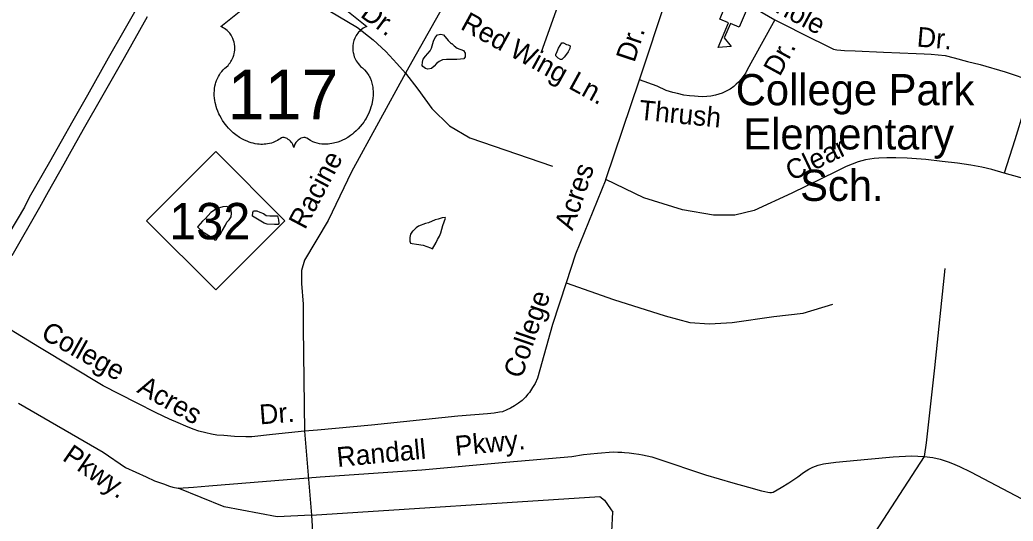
# Model space of a CAD drawing. Extents: x 2290055 to 2389491, y 66597 to 237875.
# Drawn here: x 2339912 to 2344693, y 176195 to 178607 of the extents above; entities that cross this region are included whole.
import ezdxf

# ---------------------------------------------------------------- set-up
doc = ezdxf.new("R2010")
doc.units = 0
for name, color, linetype in [('Exist Cultural Educational Facility Elementary CELL', 7, 'Continuous'), ('Exist Cultural Educational Facility Elementary Label', 7, 'Continuous'), ('Exist Hydrographic Pond Under 1500 Sq Ft', 7, 'Continuous'), ('Exist Road Non-System Type 51', 7, 'Continuous'), ('Exist Road Non-System Type 51 Label', 7, 'Continuous'), ('Exist Road Primary NC Shield CELL', 7, 'Continuous'), ('Exist Road Primary NC Shield Number Label', 7, 'Continuous'), ('Exist Road Primary US Divided Attributed', 7, 'Continuous'), ('Exist Road Primary US Shield CELL', 7, 'Continuous'), ('Exist Road Primary US Shield Number Label', 7, 'Continuous')]:
    doc.layers.add(name, color=color, linetype=linetype)

msp = doc.modelspace()

# ---------------------------------------------------------------- linework, layer by layer
at = {"layer": 'Exist Cultural Educational Facility Elementary CELL'}
msp.add_lwpolyline([(2343412.5, 178661), (2343374.2, 178570.8), (2343331.9, 178588.8), (2343302.5, 178519.7), (2343336.3, 178479), (2343272.8, 178474.3), (2343323, 178592.6), (2343280.7, 178610.6), (2343319, 178700.7)], close=True, dxfattribs=at)
at = {"layer": 'Exist Hydrographic Pond Under 1500 Sq Ft'}
for points in [[(2341876, 178370.1), (2341864, 178372.7), (2341852, 178381.5), (2341848.5, 178387.8), (2341849.2, 178403.1), (2341852.7, 178417.9), (2341864.5, 178432.4), (2341886.7, 178457), (2341893.2, 178471.1), (2341902.2, 178504.8), (2341910.2, 178521.1), (2341922.5, 178534.7), (2341937.5, 178538.2), (2341950.7, 178534.1), (2341973, 178507.8), (2341984.7, 178496.7), (2341989.5, 178493.1), (2341990.7, 178493.2), (2342002, 178481.7), (2342017, 178471.1), (2342046.5, 178458.9), (2342055.7, 178445.9), (2342055.7, 178428.2), (2342049.5, 178419), (2342032.5, 178417), (2342014.5, 178416.1), (2341964.7, 178415.9), (2341946.2, 178414.7), (2341930.2, 178406.7), (2341917.5, 178396.1), (2341906.2, 178383.5), (2341894, 178372.6), (2341876, 178370.1)], [(2342521.2, 178416.6), (2342514, 178416.7), (2342502.5, 178422.7), (2342491, 178433), (2342491.2, 178439.9), (2342497.5, 178455), (2342504.7, 178470.5), (2342520, 178495.9), (2342529.2, 178495.4), (2342543.7, 178488.9), (2342551.5, 178486.6), (2342561, 178481.7), (2342559, 178468.6), (2342551.2, 178453.5), (2342542.5, 178441), (2342532, 178427.4), (2342521.2, 178416.6)], [(2340857.2, 177547.7), (2340865.2, 177562), (2340877.5, 177576.1), (2340885.5, 177591), (2340902.2, 177618.3), (2340908.5, 177633.2), (2340919.5, 177645), (2340928.2, 177658.9), (2340931.2, 177677.3), (2340929, 177692.5), (2340922.7, 177703.2), (2340905, 177708.9), (2340888.5, 177706.6), (2340873.5, 177703.1), (2340859, 177696.9), (2340830.5, 177679.5), (2340818.7, 177664.8), (2340806, 177650.9), (2340791, 177638.6), (2340768, 177613.2), (2340767.5, 177610.4), (2340792.5, 177586.7), (2340836.7, 177560.1), (2340851, 177548.6), (2340857.2, 177547.7)], [(2341137.5, 177622.4), (2341103, 177623), (2341087, 177628.1), (2341071.7, 177638.4), (2341031.7, 177662.9), (2341033.2, 177680.7), (2341037.2, 177687.8), (2341052.7, 177688.1), (2341067.5, 177682.3), (2341084, 177674.6), (2341098, 177665.9), (2341114.5, 177664.4), (2341136, 177664.6), (2341152, 177663.9), (2341157.2, 177645), (2341158.5, 177626.7), (2341155, 177622.8), (2341137.5, 177622.4)], [(2341898.5, 177505.8), (2341915, 177534.9), (2341921.5, 177549.9), (2341931, 177566.8), (2341937.5, 177582.5), (2341948.2, 177617.7), (2341960.5, 177652), (2341959.7, 177656.6), (2341944, 177653.9), (2341925.2, 177647.7), (2341910.5, 177644), (2341879.5, 177630.2), (2341864.5, 177627.2), (2341831, 177614.1), (2341819.7, 177606.1), (2341803.5, 177590.3), (2341801.5, 177589.8), (2341792.2, 177576.1), (2341788.7, 177559.3), (2341788.5, 177541.8), (2341792.5, 177532.9), (2341800.2, 177530.3), (2341820.7, 177528), (2341853.2, 177522.1), (2341871.5, 177516.6), (2341888.5, 177510.4), (2341898.5, 177505.8)]]:
    msp.add_lwpolyline(points, dxfattribs=at)
at = {"layer": 'Exist Road Non-System Type 51'}
for p, q in [((2342894.9, 178318.6), (2343073.7, 178859.7)), ((2342732.2, 177837.9), (2342894.9, 178318.6))]:
    msp.add_line(p, q, dxfattribs=at)
for points in [[(2342286.9, 179278.2), (2342031.9, 178817.8), (2341876.2, 178541.6), (2341784.2, 178378.7)], [(2342420.9, 178448.6), (2342576.6, 178886.2), (2342613, 178965.7), (2342674.9, 179069.1)], [(2340750.6, 179015.9), (2340964.3, 178894.8), (2341168.6, 178778.3), (2341398.8, 178651.2), (2341537, 178570.5), (2341613.2, 178510.8), (2341673, 178454), (2341726.8, 178397.2), (2341768.7, 178350.5)], [(2343073.7, 178859.7), (2343412.8, 178683.1), (2343545.9, 178606.3)], [(2343545.9, 178606.3), (2343437.7, 178412), (2343413.2, 178367), (2343405.9, 178352.6), (2343396.6, 178338.5), (2343383.2, 178321.8), (2343371.6, 178307.3), (2343360.2, 178297), (2343348.5, 178286.3), (2343330.9, 178273.8), (2343311.3, 178262.9), (2343291.7, 178254.2), (2343276.1, 178249.7), (2343260.2, 178244.8), (2343238.4, 178240), (2343218.5, 178237.2), (2343196.5, 178236.3), (2343176.5, 178237.5), (2343158.4, 178238.8), (2343134.3, 178241.7), (2343108.2, 178245), (2343077.8, 178251.7), (2343055.6, 178256.7), (2343023, 178267.5), (2342980.2, 178287.8), (2342894.9, 178318.6)], [(2343545.9, 178606.3), (2343733.7, 178511.6), (2343764.2, 178497.1), (2343786.9, 178485.8), (2343809.4, 178474.6), (2343827.5, 178465.5), (2343843.7, 178462.2), (2343863.7, 178461), (2343881.8, 178459.7), (2343931.8, 178457.5), (2344068.3, 178451), (2344226.7, 178445.2), (2344264.5, 178442.7), (2344298.7, 178442.1), (2344365, 178434.6), (2344409.3, 178424.5), (2344474, 178407.1), (2344534.7, 178391.4), (2344654.3, 178356.1), (2344788, 178311.5)], [(2341768.7, 178350.5), (2341508.3, 177875.9), (2341395.1, 177642.1), (2341281.9, 177450.9), (2341267.7, 177401.4), (2341267.7, 177337.6), (2341274.8, 177238.5), (2341274.8, 177125.2), (2341282.1, 176627.7)], [(2341784.2, 178378.7), (2341768.7, 178350.5)], [(2341768.7, 178350.5), (2341826.9, 178273.1), (2341895.6, 178180.5), (2341979.3, 178096.8), (2342078, 178038.5), (2342476.2, 177902.5)], [(2344788, 178311.5), (2344701.3, 178029.8), (2344649.6, 177869.8)], [(2344649.6, 177869.8), (2344590.8, 177887.5), (2344542.5, 177897.4), (2344489.9, 177907.5), (2344425.5, 177916.8), (2344351.3, 177926), (2344272.8, 177935), (2344182.3, 177941.3), (2344128.4, 177943.1), (2344084.4, 177943.3), (2344046.4, 177941.8), (2344024.6, 177939), (2344002.7, 177936.1), (2343982.8, 177933.4), (2343964.9, 177928.7), (2343947, 177924.1), (2343917.6, 177912.7), (2343889.8, 177901.8), (2343840.9, 177877.9), (2343627.7, 177773.1), (2343445.7, 177690), (2343353.1, 177667.7), (2343250.9, 177667.7), (2343100.9, 177693.2), (2342915.7, 177750.7), (2342732.2, 177837.9)], [(2345490.3, 177615.4), (2345386.7, 177647), (2345178, 177712.6), (2344989.6, 177771.1), (2344817.5, 177822.3), (2344649.6, 177869.8)], [(2342732.2, 177837.9), (2342586.9, 177479.2), (2342542.2, 177341.9), (2342475.2, 177140.7), (2342403.7, 176882.6), (2342392.9, 176857.9), (2342379.6, 176837.7), (2342364.4, 176814.7), (2342356.8, 176806.6), (2342345.3, 176792), (2342329.8, 176775.6), (2342312.6, 176762.8), (2342293.1, 176750.2), (2342273.5, 176739.3), (2342255.8, 176730.7), (2342234.2, 176721.6), (2342220.2, 176719.1), (2342194.4, 176714.1), (2342162.4, 176710.9), (2342020.7, 176699.4), (2341604.3, 176656.6), (2341345.2, 176633.3)], [(2344364.8, 177410.5), (2344314.5, 176932), (2344274.6, 176572.4), (2344265.4, 176506)], [(2342542.2, 177341.9), (2342768.9, 177262.1), (2343017.9, 177182.2), (2343136, 177150.3), (2343231.8, 177143.9), (2343340.3, 177150.3), (2343541.5, 177179), (2343681.9, 177195), (2343825.6, 177239.7)], [(2341282.1, 176627.7), (2341127.9, 176611.9), (2341028.6, 176600), (2341000.3, 176600.9), (2340944.4, 176602.6), (2340894.1, 176606.5), (2340860.2, 176609.1), (2340833.7, 176614.3), (2340807.6, 176619.2), (2340773.1, 176628), (2340746.8, 176636.8), (2340710.1, 176651.4), (2340673.7, 176668), (2340632.9, 176686.4), (2340567.8, 176715.7), (2340473.6, 176764.2), (2340312.5, 176845.7), (2340007, 177030.8), (2339752.9, 177184.7), (2339695, 177219.7)], [(2339905.6, 176762.3), (2340313.6, 176527.2), (2340420, 176453.9), (2340519.9, 176407.6), (2340560.7, 176389.2), (2340603.3, 176375.1), (2340631.6, 176364.1), (2340647.9, 176358.8), (2340674, 176354), (2340748, 176358.9), (2340821.6, 176365.7)], [(2341345.2, 176633.3), (2341282.1, 176627.7)], [(2341282.1, 176627.7), (2341315, 176224.5), (2342704.1, 176313.3), (2342725.2, 176296.4), (2342754.8, 176254.1), (2342765.9, 176237.9)], [(2340821.6, 176365.7), (2341358.1, 176409), (2341847.1, 176442.4), (2342251.7, 176478.5), (2342568.6, 176506.8), (2342624.4, 176515.2), (2342692, 176521.8), (2342767.9, 176528.8), (2342789.9, 176527.7), (2342810, 176526.5), (2342822.2, 176525), (2342844.3, 176523.9), (2342866.4, 176520.5), (2342890.5, 176517.5), (2342908.6, 176514.3), (2342953, 176503.9), (2342983.2, 176495.3), (2343212.4, 176418.4), (2343343.9, 176379.6), (2343418.9, 176358.6), (2343481.6, 176341.1), (2343497.9, 176337.5), (2343511.8, 176334.1), (2343522, 176332.5), (2343529.9, 176332.8), (2343537.7, 176335.1), (2343576.9, 176356.7), (2343614, 176380.1), (2343656.9, 176407.8), (2343684.3, 176428.9), (2343709.5, 176445.9), (2343729.2, 176454.9), (2343754.8, 176463.8), (2343780.4, 176470.7), (2343840.1, 176479.3), (2343993.9, 176493.3), (2344115.5, 176504), (2344203.3, 176509.5), (2344265.4, 176506)], [(2344265.4, 176506), (2344027.8, 176140.5), (2343811.1, 175803.7), (2343579.3, 175440.4), (2343332.2, 175058.4), (2343089.3, 174678.9)], [(2344265.4, 176506), (2344305.6, 176501.7), (2344341.8, 176493), (2344384.3, 176478.9), (2344413, 176467.9), (2344435.4, 176458.6), (2344488.2, 176432.8), (2344643.8, 176351), (2345003.1, 176161.1), (2345434.6, 175932), (2345825.2, 175727.8)], [(2341315, 176224.5), (2341150.7, 176215.9), (2340895, 176264.7), (2340674, 176354)], [(2342509.9, 175113.6), (2342625, 175364.4), (2342700.8, 175592.3), (2342738.8, 175793), (2342760.5, 175993.8), (2342760.5, 176145.7), (2342765.9, 176237.9)], [(2341315, 176224.5), (2341323.4, 176090.1), (2341298.8, 175994.1), (2341240.8, 175931.6), (2341073.5, 175753.1)]]:
    msp.add_lwpolyline(points, dxfattribs=at)
at = {"layer": 'Exist Road Primary NC Shield CELL'}
msp.add_lwpolyline([(2340521.4, 177640.6), (2340854.4, 177973.6), (2341187.4, 177640.6), (2340854.4, 177307.6)], close=True, dxfattribs=at)
at = {"layer": 'Exist Road Primary US Divided Attributed'}
for points in [[(2340547.2, 178791.5), (2340412.4, 178554), (2340337.1, 178422.1), (2340237.9, 178244.8), (2340166.4, 178120.4), (2340054.5, 177921.7), (2339956.5, 177752.3), (2339933.5, 177705.3), (2339858.7, 177579.1)], [(2339874, 177473.3), (2340008.4, 177706), (2340049.8, 177781.2), (2340125.6, 177914.8), (2340151.1, 177960.2), (2340218.7, 178080.6), (2340313, 178246), (2340415.8, 178425.8), (2340526.2, 178622.4)]]:
    msp.add_lwpolyline(points, dxfattribs=at)
at = {"layer": 'Exist Road Primary US Shield CELL'}
msp.add_lwpolyline([(2341437.2, 178690.1), (2341581.9, 178574.8), (2341578.5, 178573.5), (2341570.6, 178569.7), (2341564.4, 178566), (2341554.4, 178559), (2341550.1, 178555.2), (2341545.9, 178551.1), (2341541.9, 178546.9), (2341538.5, 178542.9), (2341534.3, 178537), (2341530.5, 178531.2), (2341526.9, 178524.8), (2341524.2, 178519.3), (2341519.7, 178507.6), (2341517.6, 178500.3), (2341516.2, 178494), (2341514.5, 178481.1), (2341514.1, 178475), (2341514.1, 178468.9), (2341514.4, 178462.5), (2341515, 178456.3), (2341516.1, 178449.9), (2341517.2, 178444.3), (2341519, 178437.4), (2341521.5, 178429.3), (2341524.7, 178421.6), (2341531.3, 178409), (2341539.8, 178396.2), (2341545.9, 178389), (2341551.8, 178382.8), (2341560.8, 178375.3), (2341565.6, 178371), (2341571.2, 178365.5), (2341580.2, 178355), (2341583.9, 178350), (2341587.6, 178344.4), (2341591, 178338.7), (2341594.4, 178332.6), (2341597.2, 178327.2), (2341602.3, 178314.8), (2341606, 178302.7), (2341607.7, 178296.4), (2341610.4, 178282.2), (2341611.4, 178275.2), (2341612.5, 178261.4), (2341612.6, 178244.6), (2341611.3, 178228.7), (2341608.3, 178210.1), (2341605.8, 178199), (2341602, 178186.1), (2341598.3, 178174.9), (2341591.7, 178158.4), (2341585.9, 178146.5), (2341578.2, 178132.4), (2341573, 178124), (2341567, 178114.9), (2341559.4, 178104.5), (2341550.5, 178093.4), (2341539.8, 178081.7), (2341531.2, 178073), (2341519.9, 178062.9), (2341513.1, 178057.3), (2341503.3, 178049.9), (2341490, 178041.1), (2341476.8, 178033.4), (2341465.6, 178027.7), (2341455.7, 178023.4), (2341442.9, 178018.6), (2341421.6, 178012.7), (2341413.8, 178011.1), (2341404.6, 178009.7), (2341395.9, 178008.8), (2341387.5, 178008.3), (2341376.3, 178008.3), (2341365.1, 178009.2), (2341354.5, 178010.7), (2341343.5, 178013), (2341331.9, 178016.4), (2341321.5, 178020.5), (2341310.9, 178025.8), (2341293, 178037), (2341287.8, 178039.8), (2341284.9, 178040.5), (2341278, 178040.9), (2341271.5, 178039.5), (2341264.8, 178036.9), (2341260.8, 178034.7), (2341255.5, 178031.2), (2341251.4, 178028), (2341246.4, 178023.3), (2341243, 178019.3), (2341240.4, 178016.3), (2341235.3, 178008.3), (2341233.5, 178004.6), (2341231.7, 177999.7), (2341230, 177992.5), (2341227.7, 178001.6), (2341225.1, 178007.5), (2341222, 178012.7), (2341218.8, 178017.2), (2341213.8, 178023), (2341209.2, 178027.4), (2341203.8, 178031.8), (2341198, 178035.3), (2341193.3, 178037.7), (2341189, 178039.3), (2341183.8, 178040.6), (2341179.5, 178041), (2341176, 178040.9), (2341171.2, 178039.8), (2341164.7, 178035.1), (2341158.5, 178030.8), (2341151.7, 178026.6), (2341143.7, 178022.3), (2341137.8, 178019.6), (2341130.8, 178016.9), (2341122.6, 178014.1), (2341113.7, 178011.8), (2341104.6, 178010), (2341096.5, 178008.7), (2341087.9, 178008), (2341080.1, 178007.7), (2341072, 178007.8), (2341064.4, 178008.4), (2341055.6, 178009.2), (2341044.7, 178010.8), (2341035.6, 178012.8), (2341026, 178015.4), (2341016.2, 178018.5), (2341005.7, 178022.5), (2340992.6, 178028.2), (2340983.4, 178032.9), (2340969, 178041.2), (2340952.1, 178052.9), (2340939.3, 178063.3), (2340929.9, 178071.7), (2340916.2, 178085.8), (2340908.1, 178094.9), (2340895.4, 178111.3), (2340887.3, 178123.2), (2340882, 178131.9), (2340874.3, 178145.9), (2340870.1, 178154.8), (2340864.6, 178167.6), (2340860.3, 178179.3), (2340856.7, 178190.4), (2340854.8, 178197.5), (2340852.1, 178209.9), (2340850.4, 178218.7), (2340848.8, 178230.7), (2340847.9, 178243.5), (2340847.7, 178255.2), (2340848, 178264.9), (2340849.1, 178276.3), (2340851.1, 178288.4), (2340853.4, 178298.7), (2340855.5, 178306.1), (2340858.5, 178315.2), (2340862.6, 178325.2), (2340867.4, 178334.8), (2340872, 178342.7), (2340877.7, 178351.3), (2340883.3, 178358.5), (2340890.7, 178366.6), (2340898.4, 178373.9), (2340905.5, 178379.7), (2340913.8, 178387.9), (2340918.2, 178392.8), (2340923.4, 178399.8), (2340927.6, 178406.2), (2340931, 178411.9), (2340935.4, 178420.4), (2340938, 178426.7), (2340941.3, 178436.4), (2340943, 178443.3), (2340944.7, 178452.1), (2340945.8, 178460.4), (2340946.3, 178470.7), (2340946, 178479.3), (2340944.9, 178489.3), (2340943, 178498.8), (2340940.7, 178507.2), (2340937.2, 178516.8), (2340933.9, 178523.8), (2340928.3, 178533.3), (2340922.2, 178542.1), (2340915.8, 178549.3), (2340909.4, 178555.7), (2340903.2, 178560.5), (2340897.4, 178564.7), (2340890, 178569.1), (2340882.9, 178572.6), (2340878.5, 178574.4), (2341023.1, 178689.6)], dxfattribs=at)

# ---------------------------------------------------------------- texts
at = {"layer": 'Exist Cultural Educational Facility Elementary Label'}
for s, p in [('College Park', (2343357.8, 178195.9)), ('Elementary', (2343394.2, 177983.2)), ('Sch.', (2343667.7, 177735.6))]:
    msp.add_text(s, height=150, dxfattribs=at).set_placement(p)
at = {"layer": 'Exist Road Non-System Type 51 Label'}
for s, rotation, p in [('Oriole', 331.8254, (2343456.9, 178692.2)), ('Dr.', 323.4826, (2341546.1, 178624.5)), ('Red Wing Ln.', 331.2568, (2342027.6, 178565.2)), ('Dr.', 354.9074, (2344226.8, 178478.8)), ('Dr.', 71.7158, (2342869.3, 178397.9)), ('Dr.', 61.4317, (2343569.3, 178330.6)), ('Thrush', 354.277, (2342888.7, 178127.3)), ('Clear', 25.5875, (2343626.5, 177829.8)), ('Racine', 62.1176, (2341284.5, 177593.5)), ('Acres', 71.0194, (2342571.9, 177589.1)), ('College', 70.9941, (2342326.7, 176876.7)), ('College', 330.7126, (2340007.4, 177078)), ('Acres', 330.3684, (2340470.8, 176817.3)), ('Dr.', 4.4233, (2341068.1, 176660.3)), ('Randall    Pkwy.', 5.4564, (2341441.4, 176455.3)), ('Pkwy.', 325.4254, (2340111.5, 176491.3))]:
    msp.add_text(s, height=95, rotation=rotation, dxfattribs=at).set_placement(p)
at = {"layer": 'Exist Road Primary NC Shield Number Label'}
msp.add_text('132', height=175, dxfattribs=at).set_placement((2340630.5, 177550.9))
at = {"layer": 'Exist Road Primary US Shield Number Label'}
msp.add_text('117', height=239.06, dxfattribs=at).set_placement((2340912, 178127.9))

doc.saveas('drawing.dxf')
